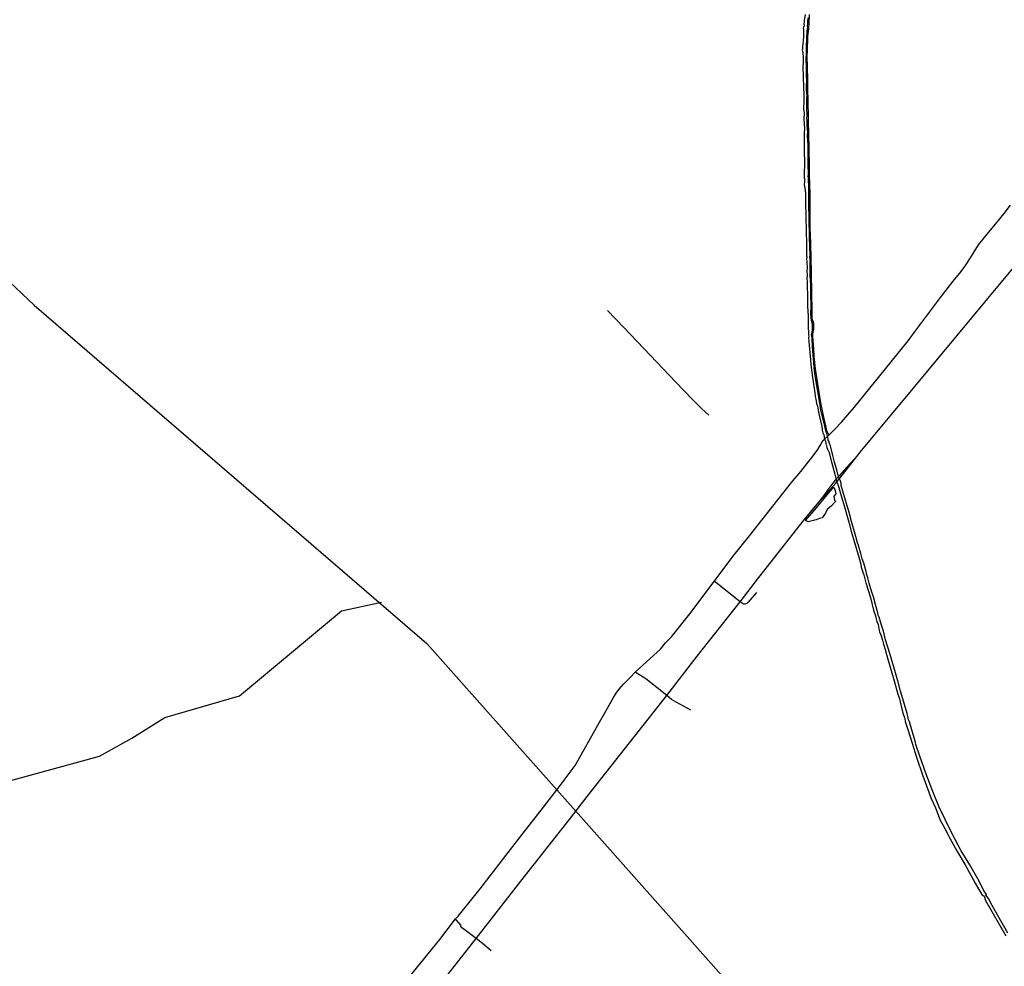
# Model space of a CAD drawing. Header units: millimetres. Extents: x 664923 to 767831, y 3118803 to 3207600.
# Tile 415 of 422: x 733298 to 748674, y 3177850 to 3192631. Entities that reach past the tile are written whole.
import ezdxf

# ---------------------------------------------------------------- set-up
doc = ezdxf.new("R2010")
doc.units = ezdxf.units.MM
for name, color, linetype in [('railways', 4, 'Continuous'), ('roads_2', 2, 'Continuous'), ('roads_3', 3, 'Continuous'), ('water', 7, 'Continuous')]:
    doc.layers.add(name, color=color, linetype=linetype)

msp = doc.modelspace()

# ---------------------------------------------------------------- linework, layer by layer
at = {"layer": 'railways'}
for points in [[(746111.55, 3185475.27), (746446.29, 3185903.68), (747049.33, 3186628.74), (748600.46, 3188497.04), (749163.56, 3189165.96)], [(746324.99, 3185761.69), (746277.89, 3185712.81), (746208.04, 3185641.13), (746099.77, 3185515.48)], [(746034.5, 3185439.03), (745957.77, 3185345.3), (745914.2, 3185283.92), (745855.12, 3185203.95), (745815.86, 3185150.78), (745754.66, 3185074.82)], [(746099.77, 3185515.48), (746034.5, 3185439.03)], [(746040.98, 3185392.43), (746111.55, 3185475.27)], [(739625.33, 3177263.79), (740427.73, 3178283.68), (741125.6, 3179177.72), (741900.09, 3180164.11), (742160.49, 3180501.29), (743404.79, 3182078.52), (743878.46, 3182691.38), (744548.41, 3183540.95), (744843.39, 3183921.6), (745549.88, 3184820.95), (745779.89, 3185098.02), (746040.98, 3185392.43)]]:
    msp.add_lwpolyline(points, dxfattribs=at)
at = {"layer": 'roads_2'}
for points in [[(745627.55, 3192709.76), (745620.65, 3192570.41), (745614.41, 3192493.03), (745603.31, 3192366.13), (745597.26, 3192149.54), (745592.89, 3192057.68), (745595.64, 3191891.07), (745598.92, 3191699.38), (745601.25, 3191551.97), (745604.12, 3191361.05), (745609.83, 3191091.35), (745615.46, 3190807.13), (745622.07, 3190662.55), (745622.86, 3190569.62), (745625.03, 3190392.38), (745627.31, 3190210.84), (745635.33, 3189906.26), (745636.26, 3189658), (745639.14, 3189392.13), (745646.14, 3189135.75), (745653.33, 3188907.6), (745657.73, 3188681.37), (745662.22, 3188357.84), (745667.53, 3188107.28), (745667.7, 3187968.81), (745673.62, 3187949.72), (745687.36, 3187915.48), (745693.05, 3187888.54), (745693.76, 3187855.2), (745693.72, 3187801.46), (745686.43, 3187754.23), (745679.61, 3187722.71), (745680.43, 3187683.89), (745692.41, 3187490.73), (745702.01, 3187372.46), (745722.25, 3187180.27), (745746.75, 3187010.52), (745770.31, 3186846.1), (745805.65, 3186648.72), (745852.19, 3186424.5), (745882.69, 3186287.84), (745898.84, 3186214.81), (745921.17, 3186165.45), (745935.4, 3186144.66)], [(745935.4, 3186144.66), (746040.49, 3186250.33), (746132.37, 3186346.55), (746328.76, 3186575.95), (746729.18, 3187068.31), (747171.7, 3187618.01), (747304.91, 3187792.11), (747459.7, 3188003.94), (747678.22, 3188293.87), (747873.95, 3188550.79), (748002.45, 3188697.01), (748065.81, 3188792.61), (748147.11, 3188911.12), (748270.11, 3189118.1), (748404.95, 3189281.12), (748560.28, 3189466.28), (748670.5, 3189603.75), (748770.01, 3189733.5)], [(742477.86, 3188091.82), (742730.51, 3187826.49), (743146.78, 3187385.91), (743541.76, 3186974.32), (743804.08, 3186700.13), (743949.06, 3186554.86), (744061.29, 3186454.49)], [(739380.28, 3177678.45), (739857.29, 3178270.94), (740105.02, 3178589.76), (740146.89, 3178631.69), (740490.48, 3179058.64), (740891.7, 3179577.77), (741195.52, 3179978.03), (741480.12, 3180332.81), (741708.81, 3180632.19), (741973.44, 3180987), (742353.45, 3181662.95), (742431.12, 3181799.75), (742574.22, 3182058.1), (742621.37, 3182130.02), (742659.79, 3182178.4), (742729.48, 3182254.95), (742836.22, 3182365.66), (742908.42, 3182442.66), (743199.84, 3182707.06), (743303.52, 3182802.69), (743385.34, 3182901.2), (743477.32, 3182994.92), (743763.39, 3183353.05), (744145.28, 3183860.05), (744434.86, 3184248.29), (744693.93, 3184570.8), (745139.16, 3185132.52), (745351.42, 3185406.49), (745496.31, 3185573.91), (745707.02, 3185841.16), (745759.88, 3185919.03), (745800.5, 3185980.79), (745830.33, 3186037.32), (745853.22, 3186065.34)], [(745853.22, 3186065.34), (745935.4, 3186144.66)], [(744805.39, 3183685.09), (744673.32, 3183534.19), (744651.73, 3183513.92), (744629.94, 3183503.03), (744607.93, 3183502.57), (744583.59, 3183513.53), (744548.41, 3183540.95), (744167.78, 3183842.73), (744145.28, 3183860.05)], [(728019.23, 3179828.26), (730028.99, 3180077.94), (730652.17, 3180088.15), (732049.68, 3180451.51), (734542.28, 3181132.26), (735046.87, 3181410.04), (735563.35, 3181732.67), (736728.32, 3182074.88), (738323.51, 3183398.57), (738948.24, 3183534.56)], [(743777.59, 3181851.62), (743550.65, 3181973.09), (743478.43, 3182016.43), (743404.79, 3182078.52), (743074.34, 3182336.57), (742908.42, 3182442.66)]]:
    msp.add_lwpolyline(points, dxfattribs=at)
at = {"layer": 'roads_3'}
for points in [[(705335.55, 3200604.98), (709221.72, 3200612.57), (712766.47, 3200728.21), (718826.85, 3199651.31), (724002.56, 3195148.91), (729717.2, 3191767.38), (733526.18, 3188173.82), (739654.76, 3182888.45)], [(739654.76, 3182888.45), (744380.42, 3177573.81), (745605.45, 3172474.21), (750194.01, 3162507.51), (752708.19, 3158736.71), (751980.69, 3156348.13), (753468.43, 3152849.4)], [(740660.34, 3178092.32), (740526.83, 3178208.51), (740427.73, 3178283.68), (740196.62, 3178454.22), (740189.02, 3178466.58), (740188.85, 3178474.92), (740193.91, 3178483.38), (740189.53, 3178492.67), (740121.89, 3178568.5), (740105.02, 3178589.76)]]:
    msp.add_lwpolyline(points, dxfattribs=at)
at = {"layer": 'water'}
for points in [[(745562.84, 3192711.79), (745546.85, 3192611.05), (745542.19, 3192551.75), (745548.55, 3192549.14), (745549, 3192527.97), (745539.37, 3192517.57), (745535.83, 3192498.67), (745537.31, 3192484.58), (745539.8, 3192478.37), (745536.86, 3192449.68), (745537.31, 3192410.08), (745536.72, 3192363.41), (745530.83, 3192306.81), (745532.64, 3192295.47), (745522.21, 3192211.34), (745524.12, 3192176.87), (745521.13, 3192169.35), (745519.47, 3192154.42), (745521.39, 3192138.38), (745525.83, 3192114.56), (745533.36, 3192038.63), (745531.53, 3191976.25), (745528.03, 3191880.88), (745531.03, 3191757.8), (745535.41, 3191718.29), (745536.83, 3191595.58), (745542.81, 3191443.93), (745542.31, 3191337.25), (745540.61, 3191268.58), (745538.7, 3191228.54), (745543.6, 3191201.97), (745546.81, 3191180.47), (745545.12, 3191074.54), (745552.86, 3190932.35), (745548.48, 3190860.09), (745550.97, 3190817), (745550.68, 3190681.69), (745548.28, 3190553), (745552.12, 3190427.57), (745553.25, 3190355.43), (745550.5, 3190262.02), (745547.81, 3190202.75), (745549.14, 3190158.45), (745556.73, 3190135.48), (745556.32, 3190117.43), (745552.11, 3190093.02), (745551.22, 3190060.44), (745552.36, 3190025.56), (745562.93, 3189973.22), (745568.37, 3189902.35), (745570.89, 3189764.73), (745574.01, 3189561.62), (745579.39, 3189326), (745585.41, 3189135.11), (745587.01, 3189059.43), (745584.15, 3189007.99), (745583.31, 3188936.19), (745588.13, 3188931.98), (745589.33, 3188912.39), (745585.97, 3188903.69), (745589.67, 3188840.61), (745593.84, 3188755.19), (745592.04, 3188705.5), (745595.12, 3188653.1), (745592.85, 3188574.11), (745598.22, 3188553.14), (745594.46, 3188474.6), (745602.73, 3188316.9), (745603.14, 3188251.2), (745602.66, 3188209.63), (745602.65, 3188158.02), (745609.3, 3188001.03), (745610.49, 3187944.66), (745612.74, 3187926.33), (745609.64, 3187874.92), (745609.89, 3187847.62), (745614.34, 3187727.2), (745618.13, 3187711.59), (745619.5, 3187691.85), (745617.13, 3187669.83), (745620.66, 3187607.45), (745627.27, 3187548.58), (745642.55, 3187378.18), (745659.82, 3187202.79), (745680.9, 3187041.91), (745704.94, 3186874.83), (745715.42, 3186811.96), (745722.8, 3186746.52), (745730.01, 3186704.52), (745734.26, 3186673.13), (745742.22, 3186636.3), (745756.75, 3186597.65), (745768.56, 3186532.34), (745783.87, 3186456.71), (745823.91, 3186280.43), (745831.97, 3186220.62), (745840.68, 3186178.73), (745855.67, 3186148.93), (745861.07, 3186128.01), (745860.88, 3186099.96), (745873.23, 3186071.66), (745880.43, 3186052.07), (745879.54, 3186044.52), (745886.92, 3186016.9), (745890.36, 3186014.38), (745889.51, 3186005.27), (745896.57, 3185980.23), (745902.62, 3185953.09), (745913.65, 3185925.53), (745924.82, 3185903.45), (745937.25, 3185870.99), (745963.51, 3185764.82), (746026.79, 3185535.68), (746045.4, 3185465.88), (746063.19, 3185396.46), (746070.28, 3185388.9), (746072.24, 3185373.53), (746088.71, 3185327.61), (746103.38, 3185270.71), (746177.11, 3185024.76), (746244.54, 3184787.58), (746289.58, 3184625.82), (746340.19, 3184451.18), (746389.65, 3184273.28), (746431.9, 3184127.27), (746440.17, 3184084.02), (746464.74, 3184002.17), (746480.23, 3183964.35), (746513.04, 3183840.46), (746552.61, 3183706.15), (746589.02, 3183586), (746633.49, 3183412.43), (746663.51, 3183323.79), (746668.96, 3183297.93), (746685.83, 3183233.35), (746702.76, 3183185.41), (746716.73, 3183123.21), (746718.12, 3183096.05), (746725.13, 3183073.47), (746745.29, 3183026.83), (746771.5, 3182944.99), (746787.15, 3182880.39), (746812.54, 3182799.34), (746857.4, 3182646.07), (746952.05, 3182309.52), (747012.02, 3182099.78), (747027.7, 3182056.1), (747042.11, 3182010.23), (747048.43, 3181978.44), (747091.18, 3181802.47), (747109.94, 3181745.2), (747116.64, 3181733.41), (747122.33, 3181716.52), (747126.35, 3181673.52), (747169.28, 3181549.52), (747234.19, 3181333.78), (747301.76, 3181118.26), (747402.86, 3180826.41), (747459.13, 3180666.44), (747533.16, 3180468.41), (747599.9, 3180326.19), (747674.49, 3180134.23), (747743.08, 3180000.82), (747831.25, 3179839.49), (747933.32, 3179654.81), (748063.01, 3179432.26), (748220.79, 3179149.91), (748290.64, 3179022.85), (748321.92, 3178972.6), (748357.77, 3178944.14), (748378.52, 3178876.13), (748696.56, 3178325.27)], [(748730.04, 3178368.56), (748486.67, 3178801.64), (748428.96, 3178910.59), (748385.08, 3178961.42), (748392.42, 3178971.59), (748396.47, 3178978.36), (748362.1, 3179016.03), (748279.79, 3179177.04), (748133.96, 3179432.68), (748000.55, 3179655.81), (747857.18, 3179927.04), (747750.96, 3180139.91), (747658.06, 3180332.82), (747555.7, 3180580.76), (747451.78, 3180848.89), (747354.51, 3181130.61), (747290.18, 3181316.03), (747287.47, 3181345.66), (747221.05, 3181580.73), (747192.79, 3181669.89), (747179.31, 3181699.64), (747172.53, 3181725.05), (747166.61, 3181758.4), (747158.87, 3181795.88), (747073.19, 3182079.08), (747054.87, 3182145.14), (747009.78, 3182307.73), (746884.15, 3182733.44), (746820.88, 3182946.39), (746787.74, 3183085.29), (746760.79, 3183163.46), (746743.06, 3183230.04), (746719.51, 3183301.79), (746706.6, 3183333.58), (746700.96, 3183368.76), (746663.45, 3183499.91), (746629.94, 3183618.11), (746607.14, 3183693.12), (746564.17, 3183833.83), (746542.87, 3183914.95), (746528.75, 3183964.97), (746516.64, 3184016.66), (746480.06, 3184145.75), (746455.77, 3184213.81), (746434.86, 3184295.34), (746397.53, 3184421.16), (746382.37, 3184462.63), (746358.26, 3184561.13), (746289.29, 3184793.4), (746249.97, 3184935.81), (746154.04, 3185266.92), (746128.07, 3185356.45), (746124.87, 3185391.68), (746118.47, 3185424.82), (746110.37, 3185441.29), (746101.58, 3185451.65), (746074.95, 3185534.26), (746057.97, 3185604.51), (746021.56, 3185723.2), (745998.23, 3185826.58), (745967.32, 3185954.98), (745962.37, 3185979.02), (745946.01, 3186012.18), (745940.99, 3186027.13), (745937.79, 3186042.91), (745925.54, 3186066.53), (745922.51, 3186086.47), (745920.74, 3186108.24), (745908.36, 3186150.56), (745900.41, 3186168.84), (745898.21, 3186186.44), (745878.27, 3186252.49), (745872.94, 3186282.51), (745806.42, 3186562.68), (745800.61, 3186621.3), (745790.46, 3186669.13), (745782.2, 3186704.98), (745736.8, 3186976.04), (745721.27, 3187076.54), (745707.42, 3187190.01), (745698.37, 3187282.02), (745687.4, 3187390.45), (745678.52, 3187530.71), (745673.06, 3187658.09), (745668.85, 3187689.78), (745664.84, 3187711.66), (745667.3, 3187725.44), (745675.81, 3187752.3), (745681.31, 3187790.47), (745680.46, 3187848.9), (745678.32, 3187875.54), (745667.27, 3187913.35), (745655.82, 3187969.6), (745653.85, 3188044.09), (745655.85, 3188154.36), (745650.75, 3188339.42), (745650.85, 3188483.77), (745642.52, 3188635.01), (745643.75, 3188707.61), (745642.22, 3188909.98), (745638.59, 3188913.82), (745637.01, 3188932.62), (745642.01, 3188938.61), (745632.09, 3189239.25), (745626.06, 3189523.89), (745623.96, 3189753.7), (745620.38, 3189940.72), (745621.39, 3190004.67), (745620.96, 3190062.32), (745615.44, 3190099.85), (745618.78, 3190128.16), (745616.09, 3190162.23), (745611.6, 3190188.02), (745614.49, 3190219.06), (745611.45, 3190381.37), (745610.81, 3190467.25), (745610.82, 3190522.55), (745609.6, 3190673.13), (745605.59, 3190750.31), (745602.27, 3190814.56), (745602.43, 3190843.97), (745605.92, 3190865.23), (745599.93, 3190925.11), (745597.92, 3190982.72), (745595, 3191045.4), (745591.62, 3191093.57), (745593.55, 3191132.83), (745591.66, 3191259.47), (745590.29, 3191361.01), (745590.28, 3191417.09), (745593.27, 3191443.82), (745590.33, 3191489.64), (745583.87, 3191533.82), (745583.5, 3191607.14), (745588.39, 3191673.92), (745585.93, 3191771.12), (745583.27, 3191915.39), (745580.52, 3191989.44), (745580.66, 3192038.86), (745583.76, 3192078.14), (745587.18, 3192195.85), (745590.24, 3192349.25), (745595.94, 3192452.1), (745601.43, 3192490.66), (745608.54, 3192508.45), (745606.35, 3192518.6), (745599.51, 3192525.51), (745600.22, 3192547.49), (745606.74, 3192555.87), (745608.49, 3192622.16), (745615.09, 3192664.27)]]:
    msp.add_lwpolyline(points, dxfattribs=at)
msp.add_lwpolyline([(746045.49, 3185228.79), (746009.63, 3185189.44), (746024.63, 3185125.1), (746042.66, 3185115.05), (746029.41, 3185097.04), (745976.14, 3185038.55), (745910.24, 3184981.89), (745884.17, 3184926.05), (745828.04, 3184853.95), (745789.44, 3184844.79), (745737.51, 3184821.79), (745674.93, 3184806.91), (745609.18, 3184793), (745572.12, 3184809.94), (745739.86, 3185008.52), (745954.51, 3185267.54), (746011.86, 3185331.32), (746034.99, 3185278.62), (746045.49, 3185228.79)], close=True, dxfattribs=at)

doc.saveas('drawing.dxf')
